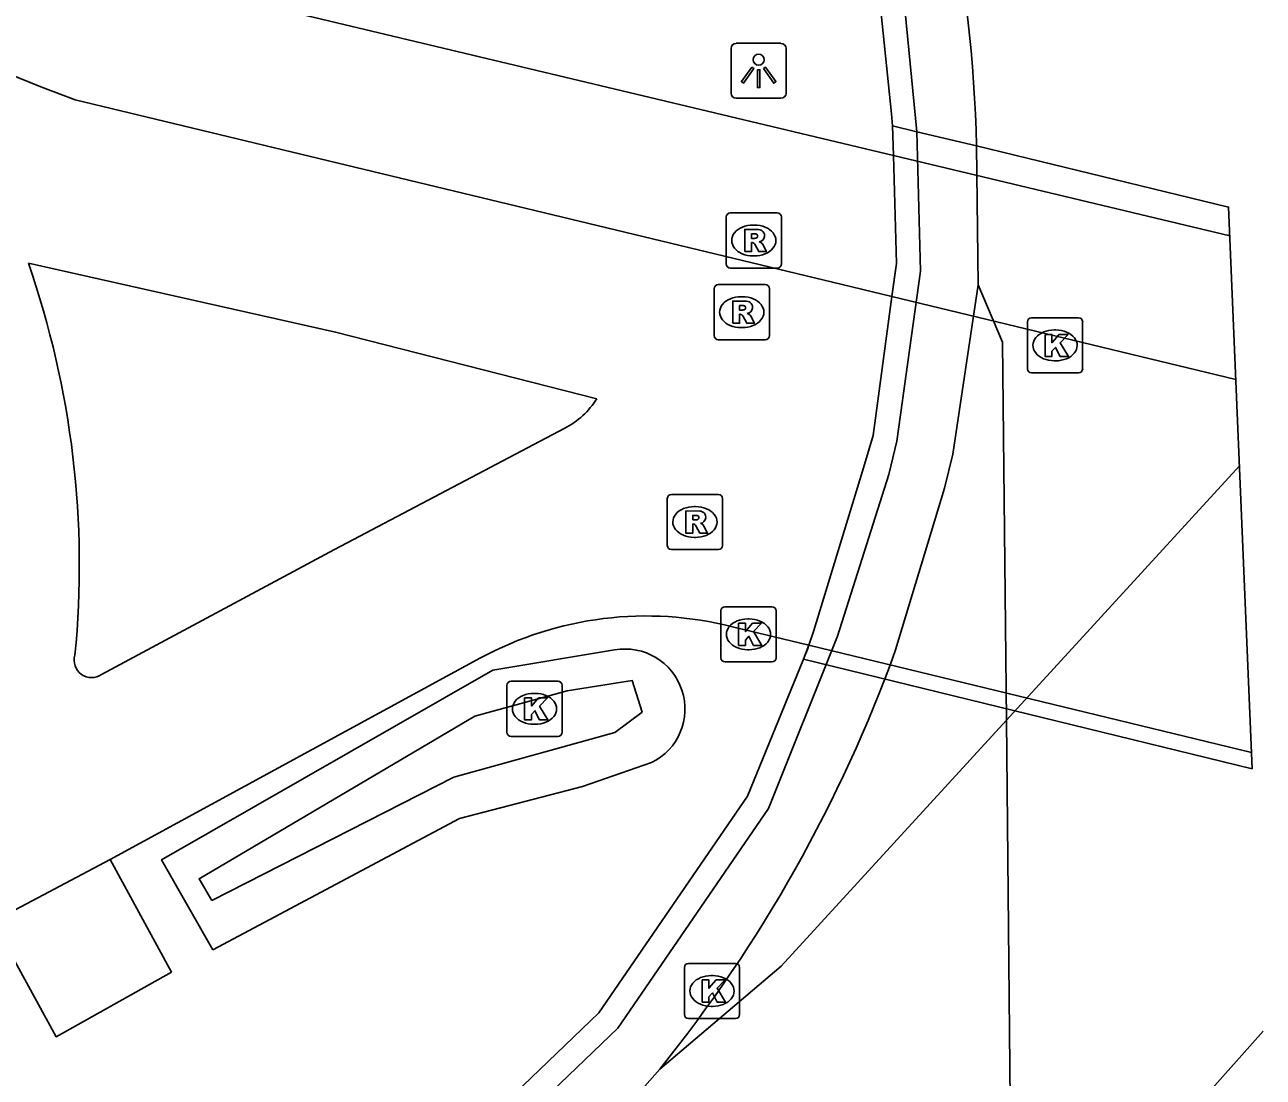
# Model space of a CAD drawing. Extents: x 161477 to 163040, y 383680 to 384868.
# Drawn here: x 162885.76 to 162908.22, y 384197.7 to 384216.77 of the extents above; entities that cross this region are included whole.
import ezdxf

# ---------------------------------------------------------------- set-up
doc = ezdxf.new("R2010")
doc.units = 0
for name, color, linetype in [('IMGEO_Fietspad_gesloten', 7, 'Continuous'), ('IMGEO_Greppel_droge_sloot', 7, 'Continuous'), ('IMGEO_Groenvoorziening', 7, 'Continuous'), ('IMGEO_Kolk', 7, 'Continuous'), ('IMGEO_Lichtpunt', 7, 'Continuous'), ('IMGEO_Muur', 7, 'Continuous'), ('IMGEO_Rijbaan_regionaal_gesloten', 7, 'Continuous'), ('IMGEO_Rioolput', 7, 'Continuous'), ('IMGEO_Tunneldeel', 7, 'Continuous'), ('IMGEO_Voetpad_halfverhard', 7, 'Continuous'), ('IMGEO_Voetpad_open', 7, 'Continuous')]:
    doc.layers.add(name, color=color, linetype=linetype)

msp = doc.modelspace()

# ---------------------------------------------------------------- linework, layer by layer
at = {"layer": 'IMGEO_Fietspad_gesloten'}
for points in [[(162901.484, 384211.845), (162900.405, 384212.105), (162886.673, 384215.411)], [(162885.827, 384212.449), (162891.398, 384211.203), (162896.133, 384209.994)], [(162907.719, 384210.344), (162901.484, 384211.845)], [(162895.553, 384209.458), (162891.378, 384207.263), (162887.155, 384204.998)], [(162898.592, 384205.861), (162899.979, 384205.525)], [(162908.003, 384203.581), (162899.979, 384205.525)], [(162887.31, 384201.645), (162894.026, 384205.296)], [(162885.183, 384200.517), (162887.31, 384201.645)]]:
    msp.add_lwpolyline(points, dxfattribs=at)
for centre, radius, start, end in [((162896.199, 384241.362), 27.644, 165.5728, 249.844), ((162870.058, 384206.973), 16.693, 354.4017, 19.149), ((162894.857, 384210.793), 1.505, 297.5324, 327.952), ((162897.031, 384199.743), 6.314, 75.6873, 118.4206), ((162886.972, 384205.254), 0.315, 163.1851, 305.5382)]:
    msp.add_arc(centre, radius, start, end, dxfattribs=at)
at = {"layer": 'IMGEO_Greppel_droge_sloot'}
msp.add_lwpolyline([(162889.156, 384200.901), (162888.921, 384201.293), (162893.92, 384204.243), (162895.594, 384204.702), (162896.774, 384204.887), (162896.954, 384204.314), (162896.458, 384203.946), (162893.542, 384203.136), (162889.156, 384200.901)], dxfattribs=at)
at = {"layer": 'IMGEO_Groenvoorziening'}
for points in [[(162889.171, 384200.008), (162888.241, 384201.639), (162894.246, 384205.072), (162896.455, 384205.441)], [(162897.126, 384203.399), (162895.875, 384202.966), (162893.645, 384202.384), (162889.171, 384200.008)]]:
    msp.add_lwpolyline(points, dxfattribs=at)
msp.add_arc((162896.645, 384204.372), 1.086, 296.3255, 100.0555, dxfattribs=at)
at = {"layer": 'IMGEO_Kolk'}
for p, q in [((162903.94, 384210.535), (162903.94, 384211.387)), ((162904.015, 384211.461), (162904.867, 384211.461)), ((162904.941, 384211.387), (162904.941, 384210.535)), ((162904.428, 384211.241), (162904.453, 384211.241)), ((162904.451, 384210.681), (162904.426, 384210.681)), ((162904.867, 384210.461), (162904.015, 384210.461)), ((162898.382, 384205.298), (162898.382, 384206.15)), ((162898.457, 384206.224), (162899.309, 384206.224)), ((162899.383, 384206.15), (162899.383, 384205.298)), ((162898.87, 384206.004), (162898.895, 384206.004)), ((162898.893, 384205.444), (162898.868, 384205.444)), ((162899.309, 384205.224), (162898.457, 384205.224)), ((162894.503, 384203.948), (162894.503, 384204.8)), ((162894.578, 384204.874), (162895.43, 384204.874)), ((162895.504, 384204.8), (162895.504, 384203.948)), ((162894.991, 384204.654), (162895.016, 384204.654)), ((162895.014, 384204.094), (162894.989, 384204.094)), ((162895.43, 384203.874), (162894.578, 384203.874)), ((162897.721, 384198.834), (162897.721, 384199.686)), ((162897.796, 384199.76), (162898.648, 384199.76)), ((162898.722, 384199.686), (162898.722, 384198.834)), ((162898.209, 384199.54), (162898.234, 384199.54)), ((162898.232, 384198.98), (162898.207, 384198.98)), ((162898.648, 384198.76), (162897.796, 384198.76))]:
    msp.add_line(p, q, dxfattribs=at)
for points in [[(162903.94, 384210.535), (162903.94, 384211.387)], [(162904.015, 384211.461), (162904.867, 384211.461)], [(162904.941, 384211.387), (162904.941, 384210.535)], [(162904.261, 384211.161), (162904.384, 384211.161), (162904.384, 384211.01), (162904.514, 384211.161), (162904.678, 384211.161), (162904.532, 384211.01), (162904.685, 384210.761), (162904.533, 384210.761), (162904.448, 384210.925), (162904.384, 384210.858), (162904.384, 384210.761), (162904.261, 384210.761), (162904.261, 384211.161)], [(162904.867, 384210.461), (162904.015, 384210.461)], [(162898.382, 384205.298), (162898.382, 384206.15)], [(162898.457, 384206.224), (162899.309, 384206.224)], [(162899.383, 384206.15), (162899.383, 384205.298)], [(162898.703, 384205.924), (162898.826, 384205.924), (162898.826, 384205.773), (162898.956, 384205.924), (162899.12, 384205.924), (162898.974, 384205.773), (162899.127, 384205.524), (162898.975, 384205.524), (162898.89, 384205.688), (162898.826, 384205.621), (162898.826, 384205.524), (162898.703, 384205.524), (162898.703, 384205.924)], [(162899.309, 384205.224), (162898.457, 384205.224)], [(162894.503, 384203.948), (162894.503, 384204.8)], [(162894.578, 384204.874), (162895.43, 384204.874)], [(162895.504, 384204.8), (162895.504, 384203.948)], [(162894.824, 384204.574), (162894.947, 384204.574), (162894.947, 384204.423), (162895.077, 384204.574), (162895.241, 384204.574), (162895.095, 384204.423), (162895.248, 384204.174), (162895.096, 384204.174), (162895.011, 384204.338), (162894.947, 384204.271), (162894.947, 384204.174), (162894.824, 384204.174), (162894.824, 384204.574)], [(162895.43, 384203.874), (162894.578, 384203.874)], [(162897.721, 384198.834), (162897.721, 384199.686)], [(162897.796, 384199.76), (162898.648, 384199.76)], [(162898.722, 384199.686), (162898.722, 384198.834)], [(162898.042, 384199.46), (162898.165, 384199.46), (162898.165, 384199.309), (162898.295, 384199.46), (162898.459, 384199.46), (162898.313, 384199.309), (162898.466, 384199.06), (162898.314, 384199.06), (162898.229, 384199.224), (162898.165, 384199.157), (162898.165, 384199.06), (162898.042, 384199.06), (162898.042, 384199.46)], [(162898.648, 384198.76), (162897.796, 384198.76)]]:
    msp.add_lwpolyline(points, dxfattribs=at)
for centre, start, end in [((162904.017, 384211.385), 91.552, 178.448), ((162904.017, 384211.385), 91.552, 178.448), ((162904.865, 384211.385), 1.552, 88.448), ((162904.865, 384211.385), 1.552, 88.448), ((162904.017, 384210.537), 181.552, 268.448), ((162904.017, 384210.537), 181.552, 268.448), ((162904.865, 384210.537), 271.552, 358.448), ((162904.865, 384210.537), 271.552, 358.448), ((162898.459, 384206.148), 91.552, 178.448), ((162898.459, 384206.148), 91.552, 178.448), ((162899.307, 384206.148), 1.552, 88.448), ((162899.307, 384206.148), 1.552, 88.448), ((162898.459, 384205.3), 181.552, 268.448), ((162898.459, 384205.3), 181.552, 268.448), ((162899.307, 384205.3), 271.552, 358.448), ((162899.307, 384205.3), 271.552, 358.448), ((162894.58, 384204.798), 91.552, 178.448), ((162894.58, 384204.798), 91.552, 178.448), ((162895.428, 384204.798), 1.552, 88.448), ((162895.428, 384204.798), 1.552, 88.448), ((162894.58, 384203.95), 181.552, 268.448), ((162894.58, 384203.95), 181.552, 268.448), ((162895.428, 384203.95), 271.552, 358.448), ((162895.428, 384203.95), 271.552, 358.448), ((162897.798, 384199.684), 91.552, 178.448), ((162897.798, 384199.684), 91.552, 178.448), ((162898.646, 384199.684), 1.552, 88.448), ((162898.646, 384199.684), 1.552, 88.448), ((162897.798, 384198.836), 181.552, 268.448), ((162897.798, 384198.836), 181.552, 268.448), ((162898.646, 384198.836), 271.552, 358.448), ((162898.646, 384198.836), 271.552, 358.448)]:
    msp.add_arc(centre, 0.0765, start, end, dxfattribs=at)
for centre, major_axis, ratio, start_param, end_param in [((162904.427, 384210.961), (-0.387, 0.002), 0.722429, 4.712389, 7.853982), ((162904.452, 384210.961), (-0.39, 0.002), 0.717154, 1.570796, 4.712389), ((162898.869, 384205.724), (-0.387, 0.002), 0.722429, 4.712389, 7.853982), ((162898.894, 384205.724), (-0.39, 0.002), 0.717154, 1.570796, 4.712389), ((162894.99, 384204.374), (-0.387, 0.002), 0.722429, 4.712389, 7.853982), ((162895.015, 384204.374), (-0.39, 0.002), 0.717154, 1.570796, 4.712389), ((162898.208, 384199.26), (-0.387, 0.002), 0.722429, 4.712389, 7.853982), ((162898.233, 384199.26), (-0.39, 0.002), 0.717154, 1.570796, 4.712389)]:
    msp.add_ellipse(centre, major_axis=major_axis, ratio=ratio, start_param=start_param, end_param=end_param, dxfattribs=at)
at = {"layer": 'IMGEO_Lichtpunt'}
for p, q in [((162899.47, 384216.435), (162898.662, 384216.435)), ((162899.47, 384216.435), (162898.662, 384216.435)), ((162898.568, 384216.34), (162898.568, 384215.533)), ((162898.568, 384216.34), (162898.568, 384215.533)), ((162899.564, 384215.533), (162899.564, 384216.34)), ((162899.564, 384215.533), (162899.564, 384216.34)), ((162898.662, 384215.439), (162899.47, 384215.439)), ((162898.662, 384215.439), (162899.47, 384215.439))]:
    msp.add_line(p, q, dxfattribs=at)
for points in [[(162898.942, 384216.004), (162898.981, 384215.976), (162898.793, 384215.714), (162898.755, 384215.741), (162898.942, 384216.004)], [(162899.154, 384215.976), (162899.192, 384216.003), (162899.379, 384215.741), (162899.34, 384215.713), (162899.154, 384215.976)], [(162899.044, 384215.956), (162899.091, 384215.956), (162899.091, 384215.634), (162899.044, 384215.634), (162899.044, 384215.956)]]:
    msp.add_lwpolyline(points, dxfattribs=at)
msp.add_circle((162899.067, 384216.138), 0.0994, dxfattribs=at)
for centre, start, end in [((162898.662, 384216.34), 90, 180), ((162898.662, 384216.34), 90, 180), ((162899.47, 384216.34), 0, 90), ((162899.47, 384216.34), 0, 90), ((162898.662, 384215.533), 180, 270), ((162898.662, 384215.533), 180, 270), ((162899.47, 384215.533), 270, 0), ((162899.47, 384215.533), 270, 360)]:
    msp.add_arc(centre, 0.0946, start, end, dxfattribs=at)
at = {"layer": 'IMGEO_Muur'}
for points in [[(162854.188, 384191.397), (162855.839, 384190.049), (162858.095, 384188.596), (162860.852, 384187.373), (162861.422, 384187.183), (162864.936, 384186.244), (162866.956, 384185.718), (162873.333, 384185.888), (162878.492, 384187.139), (162881.892, 384188.674), (162889.662, 384192.97), (162892.921, 384195.134), (162896.515, 384198.589), (162899.243, 384202.567), (162900.496, 384205.693), (162901.425, 384208.623), (162901.572, 384209.227), (162901.999, 384212.308), (162901.936, 384214.833), (162901.668, 384217.562)], [(162901.231, 384217.5), (162901.473, 384215.159), (162901.493, 384214.937), (162901.509, 384214.401)], [(162901.509, 384214.401), (162901.565, 384212.447), (162901.537, 384212.237), (162901.484, 384211.845)], [(162899.979, 384205.525), (162900.065, 384205.796), (162900.965, 384208.743), (162901.119, 384209.247), (162901.143, 384209.326), (162901.484, 384211.845)], [(162899.979, 384205.525), (162899.961, 384205.467), (162899.882, 384205.274), (162898.866, 384202.793), (162896.172, 384198.865), (162892.649, 384195.479)]]:
    msp.add_lwpolyline(points, dxfattribs=at)
at = {"layer": 'IMGEO_Rijbaan_regionaal_gesloten'}
for points in [[(162903.019, 384214.579), (162903.047, 384212.06)], [(162901.55, 384205.441), (162902.436, 384208.375), (162902.588, 384208.991), (162903.047, 384212.06)], [(162903.047, 384212.06), (162903.491, 384211.022), (162903.559, 384204.166)], [(162903.559, 384204.166), (162907.785, 384208.778)], [(162903.559, 384204.166), (162899.478, 384199.712), (162897.275, 384197.846)], [(162903.559, 384204.166), (162903.665, 384193.501)], [(162903.665, 384193.501), (162907.143, 384197.332), (162908.215, 384198.534)]]:
    msp.add_lwpolyline(points, dxfattribs=at)
for centre, radius, start, end in [((162878.45, 384213.991), 24.576, 1.3704, 22.7621), ((162876.713, 384214.42), 26.41, 321.1287, 340.1236), ((162878.304, 384214.075), 24.966, 299.4424, 319.4533)]:
    msp.add_arc(centre, radius, start, end, dxfattribs=at)
at = {"layer": 'IMGEO_Rioolput'}
for p, q in [((162898.478, 384212.436), (162898.478, 384213.288)), ((162898.553, 384213.362), (162899.405, 384213.362)), ((162899.479, 384213.288), (162899.479, 384212.436)), ((162898.966, 384213.142), (162898.991, 384213.142)), ((162898.989, 384212.582), (162898.964, 384212.582)), ((162899.405, 384212.362), (162898.553, 384212.362)), ((162898.26, 384211.137), (162898.26, 384211.989)), ((162898.335, 384212.063), (162899.187, 384212.063)), ((162899.261, 384211.989), (162899.261, 384211.137)), ((162898.748, 384211.843), (162898.773, 384211.843)), ((162898.771, 384211.283), (162898.746, 384211.283)), ((162899.187, 384211.063), (162898.335, 384211.063)), ((162897.411, 384207.334), (162897.411, 384208.186)), ((162897.486, 384208.26), (162898.338, 384208.26)), ((162898.412, 384208.186), (162898.412, 384207.334)), ((162897.899, 384208.04), (162897.924, 384208.04)), ((162897.922, 384207.48), (162897.897, 384207.48)), ((162898.338, 384207.26), (162897.486, 384207.26))]:
    msp.add_line(p, q, dxfattribs=at)
for points in [[(162898.478, 384212.436), (162898.478, 384213.288)], [(162898.553, 384213.362), (162899.405, 384213.362)], [(162899.479, 384213.288), (162899.479, 384212.436)], [(162899.067, 384213.06), (162898.815, 384213.062), (162898.815, 384212.662)], [(162898.815, 384212.662), (162898.939, 384212.662), (162898.939, 384212.824), (162898.95, 384212.824)], [(162898.993, 384212.981), (162898.939, 384212.981), (162898.939, 384212.9)], [(162898.939, 384212.9), (162898.991, 384212.9)], [(162898.997, 384212.795), (162899.068, 384212.662), (162899.208, 384212.662), (162899.143, 384212.788)], [(162899.405, 384212.362), (162898.553, 384212.362)], [(162898.26, 384211.137), (162898.26, 384211.989)], [(162898.335, 384212.063), (162899.187, 384212.063)], [(162899.261, 384211.989), (162899.261, 384211.137)], [(162898.849, 384211.761), (162898.597, 384211.763), (162898.597, 384211.363)], [(162898.597, 384211.363), (162898.721, 384211.363), (162898.721, 384211.525), (162898.732, 384211.525)], [(162898.775, 384211.682), (162898.721, 384211.682), (162898.721, 384211.601)], [(162898.721, 384211.601), (162898.773, 384211.601)], [(162898.779, 384211.496), (162898.85, 384211.363), (162898.99, 384211.363), (162898.925, 384211.489)], [(162899.187, 384211.063), (162898.335, 384211.063)], [(162897.411, 384207.334), (162897.411, 384208.186)], [(162897.486, 384208.26), (162898.338, 384208.26)], [(162898.412, 384208.186), (162898.412, 384207.334)], [(162898, 384207.958), (162897.748, 384207.96), (162897.748, 384207.56)], [(162897.748, 384207.56), (162897.872, 384207.56), (162897.872, 384207.722), (162897.883, 384207.722)], [(162897.926, 384207.879), (162897.872, 384207.879), (162897.872, 384207.798)], [(162897.872, 384207.798), (162897.924, 384207.798)], [(162897.93, 384207.693), (162898.001, 384207.56), (162898.141, 384207.56), (162898.076, 384207.686)], [(162898.338, 384207.26), (162897.486, 384207.26)]]:
    msp.add_lwpolyline(points, dxfattribs=at)
for centre, radius, start, end in [((162898.555, 384213.286), 0.0765, 91.552, 178.448), ((162898.555, 384213.286), 0.0765, 91.552, 178.448), ((162899.403, 384213.286), 0.0765, 1.552, 88.448), ((162899.403, 384213.286), 0.0765, 1.552, 88.448), ((162899.066, 384212.95), 0.109, 350.3612, 89.416), ((162898.949, 384212.771), 0.0533, 26.0293, 88.6989), ((162898.975, 384213.089), 0.19, 274.7715, 282.9687), ((162898.999, 384212.885), 0.0964, 77.0061, 93.1865), ((162899.013, 384212.942), 0.0378, 276.6634, 79.6772), ((162899.064, 384212.95), 0.112, 277.5842, 350.9817), ((162899.048, 384212.735), 0.108, 29.5134, 73.7905), ((162898.555, 384212.438), 0.0765, 181.552, 268.448), ((162898.555, 384212.438), 0.0765, 181.552, 268.448), ((162899.403, 384212.438), 0.0765, 271.552, 358.448), ((162899.403, 384212.438), 0.0765, 271.552, 358.448), ((162898.337, 384211.987), 0.0765, 91.552, 178.448), ((162898.337, 384211.987), 0.0765, 91.552, 178.448), ((162899.185, 384211.987), 0.0765, 1.552, 88.448), ((162899.185, 384211.987), 0.0765, 1.552, 88.448), ((162898.848, 384211.651), 0.109, 350.3612, 89.416), ((162898.731, 384211.472), 0.0533, 26.0293, 88.6989), ((162898.757, 384211.79), 0.19, 274.7715, 282.9687), ((162898.781, 384211.586), 0.0964, 77.0061, 93.1865), ((162898.795, 384211.643), 0.0378, 276.6634, 79.6772), ((162898.846, 384211.651), 0.112, 277.5842, 350.9817), ((162898.83, 384211.436), 0.108, 29.5134, 73.7905), ((162898.337, 384211.139), 0.0765, 181.552, 268.448), ((162898.337, 384211.139), 0.0765, 181.552, 268.448), ((162899.185, 384211.139), 0.0765, 271.552, 358.448), ((162899.185, 384211.139), 0.0765, 271.552, 358.448), ((162897.488, 384208.184), 0.0765, 91.552, 178.448), ((162897.488, 384208.184), 0.0765, 91.552, 178.448), ((162898.336, 384208.184), 0.0765, 1.552, 88.448), ((162898.336, 384208.184), 0.0765, 1.552, 88.448), ((162897.999, 384207.848), 0.109, 350.3612, 89.416), ((162897.882, 384207.669), 0.0533, 26.0293, 88.6989), ((162897.908, 384207.987), 0.19, 274.7715, 282.9687), ((162897.932, 384207.783), 0.0964, 77.0061, 93.1865), ((162897.946, 384207.84), 0.0378, 276.6634, 79.6772), ((162897.997, 384207.848), 0.112, 277.5842, 350.9817), ((162897.981, 384207.633), 0.108, 29.5134, 73.7905), ((162897.488, 384207.336), 0.0765, 181.552, 268.448), ((162897.488, 384207.336), 0.0765, 181.552, 268.448), ((162898.336, 384207.336), 0.0765, 271.552, 358.448), ((162898.336, 384207.336), 0.0765, 271.552, 358.448)]:
    msp.add_arc(centre, radius, start, end, dxfattribs=at)
for centre, major_axis, ratio, start_param, end_param in [((162898.965, 384212.862), (-0.387, 0.002), 0.722429, 4.712389, 7.853982), ((162898.99, 384212.862), (-0.39, 0.002), 0.717154, 1.570796, 4.712389), ((162898.747, 384211.563), (-0.387, 0.002), 0.722429, 4.712389, 7.853982), ((162898.772, 384211.563), (-0.39, 0.002), 0.717154, 1.570796, 4.712389), ((162897.898, 384207.76), (-0.387, 0.002), 0.722429, 4.712389, 7.853982), ((162897.923, 384207.76), (-0.39, 0.002), 0.717154, 1.570796, 4.712389)]:
    msp.add_ellipse(centre, major_axis=major_axis, ratio=ratio, start_param=start_param, end_param=end_param, dxfattribs=at)
at = {"layer": 'IMGEO_Tunneldeel'}
msp.add_lwpolyline([(162908.016, 384203.286), (162907.588, 384213.467), (162903.019, 384214.579), (162901.936, 384214.833), (162901.493, 384214.937), (162901.509, 384214.401), (162901.565, 384212.447), (162901.484, 384211.845), (162901.143, 384209.326), (162900.965, 384208.743), (162900.065, 384205.796), (162899.979, 384205.525), (162899.882, 384205.274)], close=True, dxfattribs=at)
at = {"layer": 'IMGEO_Voetpad_halfverhard'}
msp.add_lwpolyline([(162887.31, 384201.645), (162888.42, 384199.603), (162886.333, 384198.432), (162885.183, 384200.517)], dxfattribs=at)
at = {"layer": 'IMGEO_Voetpad_open'}
for points in [[(162887.259, 384217.801), (162901.509, 384214.401)], [(162901.509, 384214.401), (162907.61, 384212.945)]]:
    msp.add_lwpolyline(points, dxfattribs=at)

doc.saveas('drawing.dxf')
